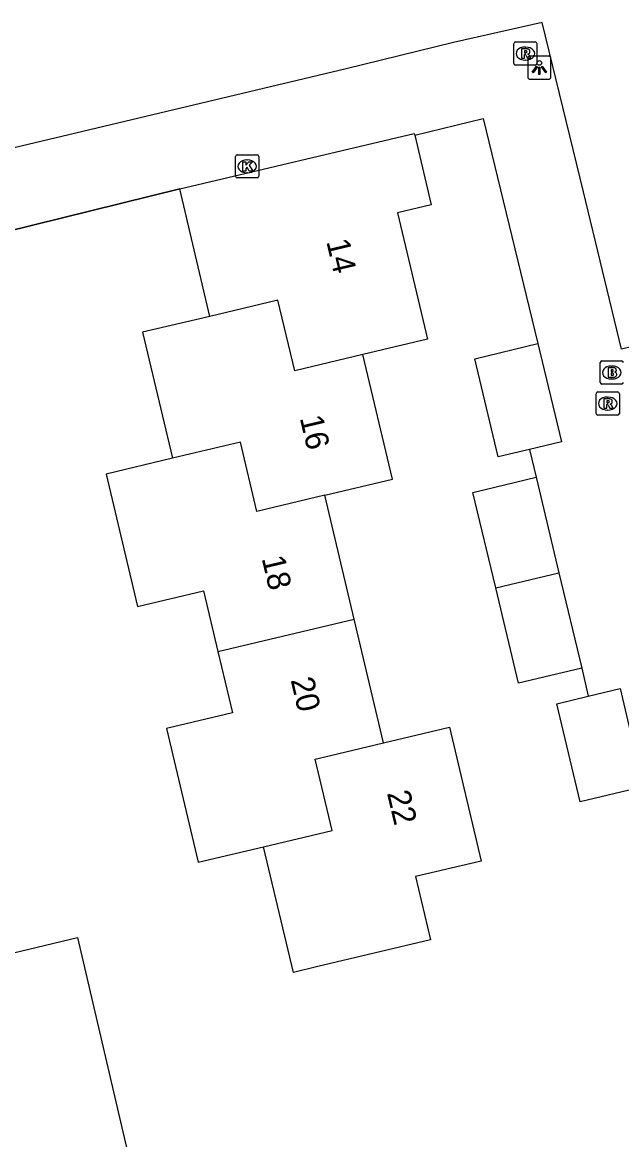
# Model space of a CAD drawing. Extents: x 158038 to 159242, y 380133 to 381214.
# Drawn here: x 158452.97 to 158478.81, y 380429.59 to 380477.81 of the extents above; entities that cross this region are included whole.
import ezdxf

# ---------------------------------------------------------------- set-up
doc = ezdxf.new("R2010")
doc.units = 0
for name, color, linetype in [('IMGEO_Brandkraan', 7, 'Continuous'), ('IMGEO_Groenvoorziening', 7, 'Continuous'), ('IMGEO_Hek', 7, 'Continuous'), ('IMGEO_Kolk', 7, 'Continuous'), ('IMGEO_Lichtpunt', 7, 'Continuous'), ('IMGEO_Muur', 7, 'Continuous'), ('IMGEO_Pand', 7, 'Continuous'), ('IMGEO_Pand_nummerreeks', 7, 'Continuous'), ('IMGEO_Rioolput', 7, 'Continuous'), ('IMGEO_Voetpad_open', 7, 'Continuous')]:
    doc.layers.add(name, color=color, linetype=linetype)

msp = doc.modelspace()

# ---------------------------------------------------------------- linework, layer by layer
at = {"layer": 'IMGEO_Brandkraan'}
for p, q in [((158477.885, 380462.275), (158477.885, 380463.127)), ((158477.96, 380463.201), (158478.812, 380463.201)), ((158478.373, 380462.981), (158478.398, 380462.981)), ((158478.812, 380462.201), (158477.96, 380462.201)), ((158478.396, 380462.421), (158478.371, 380462.421))]:
    msp.add_line(p, q, dxfattribs=at)
for points in [[(158477.885, 380462.275), (158477.885, 380463.127)], [(158477.96, 380463.201), (158478.812, 380463.201)], [(158478.233, 380462.901), (158478.233, 380462.501), (158478.446, 380462.501)], [(158478.464, 380462.901), (158478.233, 380462.901)], [(158478.412, 380462.82), (158478.358, 380462.82), (158478.358, 380462.744)], [(158478.358, 380462.744), (158478.411, 380462.744)], [(158478.42, 380462.668), (158478.358, 380462.668), (158478.358, 380462.587)], [(158478.358, 380462.587), (158478.42, 380462.587)], [(158478.812, 380462.201), (158477.96, 380462.201)]]:
    msp.add_lwpolyline(points, dxfattribs=at)
for centre, radius, start, end in [((158477.962, 380463.125), 0.0765, 91.552, 178.448), ((158477.962, 380463.125), 0.0765, 91.552, 178.448), ((158478.81, 380463.125), 0.0765, 1.552, 88.448), ((158478.81, 380463.125), 0.0765, 1.552, 88.448), ((158478.413, 380462.782), 0.0379, 267.8285, 90.9355), ((158478.421, 380462.627), 0.0404, 269.8759, 90.5077), ((158478.452, 380462.752), 0.251, 268.6676, 293.5347), ((158478.468, 380462.756), 0.145, 59.4692, 91.5367), ((158478.493, 380462.803), 0.0922, 285.5137, 58.1501), ((158478.498, 380462.611), 0.105, 301.3115, 78.989), ((158477.962, 380462.277), 0.0765, 181.552, 268.448), ((158477.962, 380462.277), 0.0765, 181.552, 268.448), ((158478.81, 380462.277), 0.0765, 271.552, 358.448), ((158478.81, 380462.277), 0.0765, 271.552, 358.448)]:
    msp.add_arc(centre, radius, start, end, dxfattribs=at)
for centre, major_axis, ratio, start_param, end_param in [((158478.372, 380462.701), (-0.387, 0.002), 0.722429, 4.712389, 7.853982), ((158478.397, 380462.701), (-0.39, 0.002), 0.717154, 1.570796, 4.712389)]:
    msp.add_ellipse(centre, major_axis=major_axis, ratio=ratio, start_param=start_param, end_param=end_param, dxfattribs=at)
at = {"layer": 'IMGEO_Groenvoorziening'}
msp.add_lwpolyline([(158397.967, 380442.247), (158417.202, 380429.168), (158455.352, 380438.312), (158458.616, 380424.32), (158482.724, 380429.975)], dxfattribs=at)
at = {"layer": 'IMGEO_Hek'}
for points in [[(158475.391, 380477.812), (158471.558, 380476.943)], [(158466.926, 380475.805), (158421.248, 380464.932), (158415.825, 380468.607)], [(158478.812, 380463.703), (158477.163, 380470.503)]]:
    msp.add_lwpolyline(points, dxfattribs=at)
at = {"layer": 'IMGEO_Kolk'}
for p, q in [((158462.236, 380472.096), (158463.088, 380472.096)), ((158462.161, 380471.17), (158462.161, 380472.022)), ((158462.649, 380471.876), (158462.674, 380471.876)), ((158463.162, 380472.022), (158463.162, 380471.17)), ((158462.672, 380471.316), (158462.647, 380471.316)), ((158463.088, 380471.096), (158462.236, 380471.096))]:
    msp.add_line(p, q, dxfattribs=at)
for points in [[(158462.236, 380472.096), (158463.088, 380472.096)], [(158462.161, 380471.17), (158462.161, 380472.022)], [(158462.482, 380471.796), (158462.605, 380471.796), (158462.605, 380471.645), (158462.735, 380471.796), (158462.899, 380471.796), (158462.753, 380471.645), (158462.906, 380471.396), (158462.754, 380471.396), (158462.669, 380471.56), (158462.605, 380471.493), (158462.605, 380471.396), (158462.482, 380471.396), (158462.482, 380471.796)], [(158463.162, 380472.022), (158463.162, 380471.17)], [(158463.088, 380471.096), (158462.236, 380471.096)]]:
    msp.add_lwpolyline(points, dxfattribs=at)
for centre, start, end in [((158462.238, 380472.02), 91.552, 178.448), ((158462.238, 380472.02), 91.552, 178.448), ((158463.086, 380472.02), 1.552, 88.448), ((158463.086, 380472.02), 1.552, 88.448), ((158462.238, 380471.172), 181.552, 268.448), ((158462.238, 380471.172), 181.552, 268.448), ((158463.086, 380471.172), 271.552, 358.448), ((158463.086, 380471.172), 271.552, 358.448)]:
    msp.add_arc(centre, 0.0765, start, end, dxfattribs=at)
for centre, major_axis, ratio, start_param, end_param in [((158462.648, 380471.596), (-0.387, 0.002), 0.722429, 4.712389, 7.853982), ((158462.673, 380471.596), (-0.39, 0.002), 0.717154, 1.570796, 4.712389)]:
    msp.add_ellipse(centre, major_axis=major_axis, ratio=ratio, start_param=start_param, end_param=end_param, dxfattribs=at)
at = {"layer": 'IMGEO_Lichtpunt'}
for p, q in [((158474.767, 380476.261), (158474.767, 380475.454)), ((158474.767, 380476.261), (158474.767, 380475.454)), ((158475.669, 380476.356), (158474.861, 380476.356)), ((158475.669, 380476.356), (158474.861, 380476.356)), ((158475.763, 380475.454), (158475.763, 380476.261)), ((158475.763, 380475.454), (158475.763, 380476.261)), ((158474.861, 380475.36), (158475.669, 380475.36)), ((158474.861, 380475.36), (158475.669, 380475.36))]:
    msp.add_line(p, q, dxfattribs=at)
for points in [[(158475.141, 380475.925), (158475.18, 380475.897), (158474.992, 380475.635), (158474.954, 380475.662), (158475.141, 380475.925)], [(158475.243, 380475.877), (158475.29, 380475.877), (158475.29, 380475.555), (158475.243, 380475.555), (158475.243, 380475.877)], [(158475.353, 380475.897), (158475.391, 380475.924), (158475.578, 380475.662), (158475.539, 380475.634), (158475.353, 380475.897)]]:
    msp.add_lwpolyline(points, dxfattribs=at)
msp.add_circle((158475.266, 380476.059), 0.0994, dxfattribs=at)
for centre, start, end in [((158474.861, 380476.261), 90, 180), ((158474.861, 380476.261), 90, 180), ((158475.669, 380476.261), 0, 90), ((158475.669, 380476.261), 0, 90), ((158474.861, 380475.454), 180, 270), ((158474.861, 380475.454), 180, 270), ((158475.669, 380475.454), 270, 0), ((158475.669, 380475.454), 270, 360)]:
    msp.add_arc(centre, 0.0946, start, end, dxfattribs=at)
at = {"layer": 'IMGEO_Muur'}
msp.add_lwpolyline([(158459.759, 380470.622), (158448.399, 380467.827)], dxfattribs=at)
at = {"layer": 'IMGEO_Pand'}
for points in [[(158459.759, 380470.622), (158469.871, 380473.013), (158469.887, 380472.945)], [(158469.887, 380472.945), (158470.597, 380469.942), (158469.146, 380469.597), (158470.444, 380464.14), (158467.649, 380463.475)], [(158461.054, 380465.125), (158459.759, 380470.622)], [(158467.649, 380463.475), (158464.714, 380462.777), (158463.989, 380465.823), (158461.054, 380465.125)], [(158461.054, 380465.125), (158458.153, 380464.435), (158459.446, 380458.998)], [(158474.833, 380459.384), (158473.491, 380459.063), (158472.48, 380463.296), (158475.203, 380463.946)], [(158475.203, 380463.946), (158476.214, 380459.714), (158474.833, 380459.384)], [(158466.01, 380457.402), (158468.928, 380458.096), (158467.649, 380463.475)], [(158466.01, 380457.402), (158463.084, 380456.705), (158462.373, 380459.694), (158459.446, 380458.998)], [(158459.446, 380458.998), (158456.579, 380458.316), (158457.736, 380453.452), (158457.939, 380452.596), (158460.783, 380453.272), (158461.403, 380450.664)], [(158473.382, 380453.411), (158472.398, 380457.527), (158475.121, 380458.178)], [(158475.121, 380458.178), (158476.105, 380454.062)], [(158467.28, 380452.062), (158466.01, 380457.402)], [(158473.382, 380453.411), (158476.105, 380454.062)], [(158476.105, 380454.062), (158477.089, 380449.947)], [(158477.089, 380449.947), (158474.366, 380449.296), (158473.382, 380453.411)], [(158461.403, 380450.664), (158467.28, 380452.062)], [(158468.549, 380446.724), (158467.28, 380452.062)], [(158461.403, 380450.664), (158462.032, 380448.02), (158459.18, 380447.342), (158460.553, 380441.564), (158463.37, 380442.233)], [(158477.365, 380448.728), (158478.743, 380449.061), (158479.747, 380444.82)], [(158479.747, 380444.82), (158477.022, 380444.175), (158476.021, 380448.403), (158477.365, 380448.728)], [(158468.549, 380446.724), (158471.382, 380447.397), (158472.756, 380441.619), (158469.922, 380440.945), (158470.57, 380438.219), (158465.706, 380437.062), (158464.658, 380436.813), (158463.37, 380442.233)], [(158463.37, 380442.233), (158466.325, 380442.935), (158465.592, 380446.02), (158468.549, 380446.724)]]:
    msp.add_lwpolyline(points, dxfattribs=at)
at = {"layer": 'IMGEO_Rioolput'}
for p, q in [((158474.236, 380476.964), (158475.088, 380476.964)), ((158474.161, 380476.038), (158474.161, 380476.89)), ((158474.649, 380476.744), (158474.674, 380476.744)), ((158475.162, 380476.89), (158475.162, 380476.038)), ((158475.088, 380475.964), (158474.236, 380475.964)), ((158474.672, 380476.184), (158474.647, 380476.184)), ((158477.712, 380460.934), (158477.712, 380461.786)), ((158477.787, 380461.86), (158478.639, 380461.86)), ((158478.2, 380461.64), (158478.225, 380461.64)), ((158478.713, 380461.786), (158478.713, 380460.934)), ((158478.223, 380461.08), (158478.198, 380461.08)), ((158478.639, 380460.86), (158477.787, 380460.86))]:
    msp.add_line(p, q, dxfattribs=at)
for points in [[(158474.236, 380476.964), (158475.088, 380476.964)], [(158474.161, 380476.038), (158474.161, 380476.89)], [(158474.75, 380476.662), (158474.498, 380476.664), (158474.498, 380476.264)], [(158474.676, 380476.583), (158474.622, 380476.583), (158474.622, 380476.502)], [(158474.622, 380476.502), (158474.674, 380476.502)], [(158475.162, 380476.89), (158475.162, 380476.038)], [(158475.088, 380475.964), (158474.236, 380475.964)], [(158474.498, 380476.264), (158474.622, 380476.264), (158474.622, 380476.426), (158474.633, 380476.426)], [(158474.68, 380476.397), (158474.751, 380476.264), (158474.891, 380476.264), (158474.826, 380476.39)], [(158477.712, 380460.934), (158477.712, 380461.786)], [(158477.787, 380461.86), (158478.639, 380461.86)], [(158478.301, 380461.558), (158478.049, 380461.56), (158478.049, 380461.16)], [(158478.713, 380461.786), (158478.713, 380460.934)], [(158478.049, 380461.16), (158478.173, 380461.16), (158478.173, 380461.322), (158478.184, 380461.322)], [(158478.227, 380461.479), (158478.173, 380461.479), (158478.173, 380461.398)], [(158478.173, 380461.398), (158478.225, 380461.398)], [(158478.231, 380461.293), (158478.302, 380461.16), (158478.442, 380461.16), (158478.377, 380461.286)], [(158478.639, 380460.86), (158477.787, 380460.86)]]:
    msp.add_lwpolyline(points, dxfattribs=at)
for centre, radius, start, end in [((158474.238, 380476.888), 0.0765, 91.552, 178.448), ((158474.238, 380476.888), 0.0765, 91.552, 178.448), ((158475.086, 380476.888), 0.0765, 1.552, 88.448), ((158475.086, 380476.888), 0.0765, 1.552, 88.448), ((158474.658, 380476.691), 0.19, 274.7715, 282.9687), ((158474.682, 380476.487), 0.0964, 77.0061, 93.1865), ((158474.696, 380476.544), 0.0378, 276.6634, 79.6772), ((158474.749, 380476.552), 0.109, 350.3612, 89.416), ((158474.747, 380476.552), 0.112, 277.5842, 350.9817), ((158474.731, 380476.337), 0.108, 29.5134, 73.7905), ((158474.238, 380476.04), 0.0765, 181.552, 268.448), ((158474.238, 380476.04), 0.0765, 181.552, 268.448), ((158474.632, 380476.373), 0.0533, 26.0293, 88.6989), ((158475.086, 380476.04), 0.0765, 271.552, 358.448), ((158475.086, 380476.04), 0.0765, 271.552, 358.448), ((158477.789, 380461.784), 0.0765, 91.552, 178.448), ((158477.789, 380461.784), 0.0765, 91.552, 178.448), ((158478.3, 380461.448), 0.109, 350.3612, 89.416), ((158478.637, 380461.784), 0.0765, 1.552, 88.448), ((158478.637, 380461.784), 0.0765, 1.552, 88.448), ((158478.183, 380461.269), 0.0533, 26.0293, 88.6989), ((158478.209, 380461.587), 0.19, 274.7715, 282.9687), ((158478.233, 380461.383), 0.0964, 77.0061, 93.1865), ((158478.247, 380461.44), 0.0378, 276.6634, 79.6772), ((158478.298, 380461.448), 0.112, 277.5842, 350.9817), ((158478.282, 380461.233), 0.108, 29.5134, 73.7905), ((158477.789, 380460.936), 0.0765, 181.552, 268.448), ((158477.789, 380460.936), 0.0765, 181.552, 268.448), ((158478.637, 380460.936), 0.0765, 271.552, 358.448), ((158478.637, 380460.936), 0.0765, 271.552, 358.448)]:
    msp.add_arc(centre, radius, start, end, dxfattribs=at)
for centre, major_axis, ratio, start_param, end_param in [((158474.648, 380476.464), (-0.387, 0.002), 0.722429, 4.712389, 7.853982), ((158474.673, 380476.464), (-0.39, 0.002), 0.717154, 1.570796, 4.712389), ((158478.199, 380461.36), (-0.387, 0.002), 0.722429, 4.712389, 7.853982), ((158478.224, 380461.36), (-0.39, 0.002), 0.717154, 1.570796, 4.712389)]:
    msp.add_ellipse(centre, major_axis=major_axis, ratio=ratio, start_param=start_param, end_param=end_param, dxfattribs=at)
at = {"layer": 'IMGEO_Voetpad_open'}
for points in [[(158487.377, 380465.731), (158483.582, 380464.838), (158478.812, 380463.703), (158477.163, 380470.503), (158475.391, 380477.812), (158471.558, 380476.943), (158466.926, 380475.805), (158421.248, 380464.932), (158415.825, 380468.607)], [(158469.887, 380472.945), (158472.846, 380473.658), (158475.203, 380463.946)], [(158448.399, 380467.827), (158459.759, 380470.622)], [(158474.833, 380459.384), (158475.121, 380458.178)], [(158477.089, 380449.947), (158477.365, 380448.728)]]:
    msp.add_lwpolyline(points, dxfattribs=at)

# ---------------------------------------------------------------- texts
at = {"layer": 'IMGEO_Pand_nummerreeks'}
for s, rotation, p in [('14', 283.3797, (158466.07, 380468.354)), ('16', 283.3752, (158464.927, 380460.742)), ('18', 283.3753, (158463.284, 380454.686)), ('20', 283.3753, (158464.533, 380449.436)), ('22', 283.3764, (158468.686, 380444.555))]:
    msp.add_text(s, height=1, rotation=rotation, dxfattribs=at).set_placement(p)

doc.saveas('drawing.dxf')
